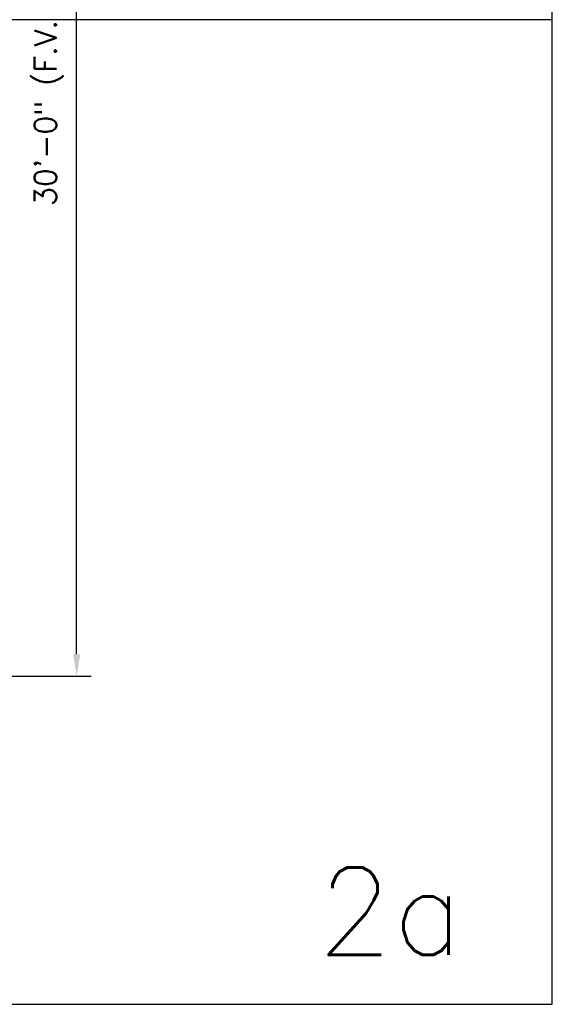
# Model space of a CAD drawing. Extents: x -169 to 6736, y -208 to 3022.
# Tile 487 of 656: x 2074 to 2220, y 1128 to 1398. Entities that reach past the tile are written whole.
import ezdxf

# ---------------------------------------------------------------- set-up
doc = ezdxf.new("R2010")
doc.units = 0
doc.header["$MEASUREMENT"] = 0
doc.header["$PDSIZE"] = 1
doc.layers.get('DEFPOINTS').update_dxf_attribs({"linetype": 'CONTINUOUS'})
for name, color, linetype in [('DIM', 3, 'CONTINUOUS'), ('FREEZE-LINES', 8, 'CONTINUOUS'), ('FREEZE-OUTLINE-TITLES', 60, 'CONTINUOUS')]:
    doc.layers.add(name, color=color, linetype=linetype)
doc.styles.add('SIMPLEX', font='simplex')
doc.dimstyles.new('DIM64', dxfattribs={"dimscale": 64, "dimtxt": 0.09375, "dimasz": 0.09375, "dimexe": 0.0625, "dimexo": 0.0625, "dimgap": 0.046875, "dimtad": 1, "dimdec": 4, "dimzin": 3, "dimdsep": 46, "dimlunit": 4, "dimtxsty": 'SIMPLEX', "dimcen": 0, "dimclrd": 256, "dimclre": 256, "dimclrt": 256, "dimadec": 0, "dimazin": 0, "dimtfac": 1, "dimtdec": 4, "dimtmove": 0, "dimatfit": 3, "dimfxl": 1, "dimfrac": 2, "dimtolj": 1, "dimtzin": 0, "dimarcsym": 0})

# ---------------------------------------------------------------- blocks, each defined once
blk = doc.blocks.new('*D29')
at = {"layer": 'DEFPOINTS', "color": 0, "transparency": 16777216}
for p in [(2031.77, 1578.02), (2089.52, 1578.02), (2031.77, 1218.02)]:
    blk.add_point(p, dxfattribs=at)
at = {"layer": 'DIM', "lineweight": -2, "transparency": 16777216}
for p, q in [((2035.77, 1578.02), (2093.52, 1578.02)), ((2089.52, 1224.02), (2089.52, 1572.02)), ((2035.77, 1218.02), (2093.52, 1218.02))]:
    blk.add_line(p, q, dxfattribs=at)
at = {"layer": 'DIM', "transparency": 16777216}
for points in [[(2088.52, 1572.02), (2090.52, 1572.02), (2089.52, 1578.02)], [(2088.52, 1224.02), (2090.52, 1224.02), (2089.52, 1218.02)]]:
    blk.add_solid(points, dxfattribs=at)
at = {"layer": 'DIM', "transparency": 16777216, "insert": (2081.95, 1398.02), "char_height": 6, "attachment_point": 5, "rotation": 90, "style": 'SIMPLEX'}
blk.add_mtext('\\A1;30\'-0" (F.V. TANK SLAB)', dxfattribs=at)

msp = doc.modelspace()

# ---------------------------------------------------------------- linework, layer by layer
at = {"layer": 'FREEZE-LINES', "linetype": 'Continuous'}
msp.add_line((2220, 1398.01839), (1176, 1398.01839), dxfattribs=at)
at = {"layer": 'FREEZE-OUTLINE-TITLES', "linetype": 'Continuous'}
msp.add_lwpolyline([(2220, 1668.02207), (1176, 1668.02207), (1176, 1128.01471), (2220, 1128.01471)], close=True, dxfattribs=at)

# ---------------------------------------------------------------- texts
at = {"layer": 'FREEZE-OUTLINE-TITLES', "linetype": 'Continuous', "insert": (2195.67546, 1153.57565), "char_height": 24, "width": 64.3261049, "attachment_point": 6, "style": 'SIMPLEX'}
msp.add_mtext('2a', dxfattribs=at)

# ---------------------------------------------------------------- dimensions: what is measured, and where the dimension line sits
at = {"layer": 'DIM'}
dim = msp.add_linear_dim(base=(2089.52254, 1578.01839), p1=(2031.77254, 1218.01839), p2=(2031.77254, 1578.01839), angle=90, text='<> (F.V. TANK SLAB)', dimstyle='DIM64', dxfattribs=at)
dim.commit()
dim.dimension.update_dxf_attribs({"geometry": '*D29', "text_midpoint": (2081.95111, 1398.01839)})

doc.saveas('drawing.dxf')
